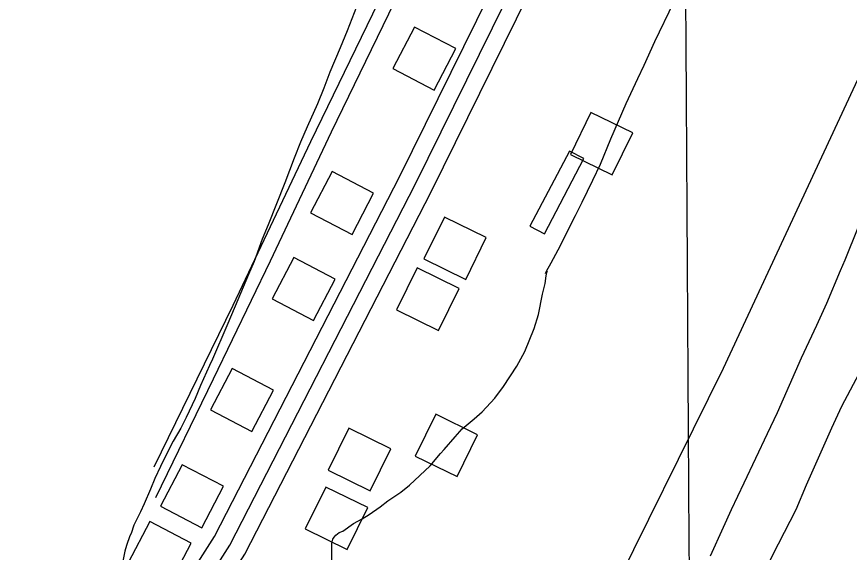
# Model space of a CAD drawing. Extents: x 3477039 to 3515015, y 546746 to 572297.
# Drawn here: x 3501707 to 3502420, y 566047 to 566506 of the extents above; entities that cross this region are included whole.
import ezdxf

# ---------------------------------------------------------------- set-up
doc = ezdxf.new("R2010")
doc.units = 0
for name, color, linetype in [('V-BLDG-OTLN', 7, 'Continuous'), ('V-GRID-MAJR', 7, 'Continuous'), ('V-ROAD-CNTR', 7, 'Continuous'), ('V-SITE-VEGE', 7, 'Continuous'), ('V-TOPO-SHOR', 7, 'Continuous')]:
    doc.layers.add(name, color=color, linetype=linetype)

msp = doc.modelspace()

# ---------------------------------------------------------------- linework, layer by layer
at = {"layer": 'V-BLDG-OTLN'}
for points in [[(3502064.415833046, 566443.331086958), (3502082.901796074, 566478.8030160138), (3502047.430867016, 566497.2899790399), (3502028.94390399, 566461.8180499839)], [(3502198.5925646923, 566424.106125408), (3502181.0445997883, 566388.1621972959), (3502216.9885278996, 566370.613232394), (3502234.5374928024, 566406.5581605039)], [(3502192.58357671, 566384.5152045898), (3502180.181601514, 566391.0101915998), (3502146.3926690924, 566326.486320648), (3502158.7946442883, 566319.9923336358)], [(3501993.9639739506, 566319.528334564), (3502012.4499369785, 566355.0002636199), (3501976.9790079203, 566373.4872266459), (3501958.4920448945, 566338.01529759)], [(3502073.090815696, 566334.4523047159), (3502055.542850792, 566298.5083766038), (3502091.486778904, 566280.9594117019), (3502109.035743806, 566316.9043398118)], [(3501961.012039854, 566245.7954820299), (3501979.498002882, 566281.2674110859), (3501944.027073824, 566299.7543741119), (3501925.540110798, 566264.282445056)], [(3502049.6988624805, 566290.7553921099), (3502032.1508975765, 566254.8114639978), (3502068.0948256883, 566237.2624990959), (3502085.6437905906, 566273.2074272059)], [(3501908.2001454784, 566150.633672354), (3501926.6861085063, 566186.1056014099), (3501891.215179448, 566204.592564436), (3501872.7282164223, 566169.12063538)], [(3502065.651830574, 566165.3716428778), (3502048.1038656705, 566129.427714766), (3502084.0477937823, 566111.8787498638), (3502101.596758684, 566147.823677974)], [(3501991.196979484, 566153.299667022), (3501973.64901458, 566117.3557389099), (3502009.592942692, 566099.8067740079), (3502027.1419075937, 566135.751702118)], [(3501865.3602311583, 566068.108837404), (3501883.8461941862, 566103.5807664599), (3501848.375265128, 566122.067729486), (3501829.888302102, 566086.5958004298)], [(3501971.4640189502, 566102.932767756), (3501953.9160540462, 566066.988839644), (3501989.859982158, 566049.4398747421), (3502007.4089470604, 566085.384802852)], [(3501837.658286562, 566019.344934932), (3501856.14424959, 566054.816863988), (3501820.673320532, 566073.3038270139), (3501802.186357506, 566037.8318979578)]]:
    msp.add_lwpolyline(points, close=True, dxfattribs=at)
at = {"layer": 'V-GRID-MAJR'}
msp.add_spline([(3502367.239, 552233.144), (3502330.233, 558291.01), (3502293.207, 564351.96), (3502256.181, 570412.927), (3502256.162, 570415.993)], degree=3, dxfattribs=at)
at = {"layer": 'V-ROAD-CNTR'}
for points in [[(3501059.91584205, 564539.90889381), (3501126.4317090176, 564665.8426419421), (3501264.203433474, 564947.6200783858), (3501468.4070250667, 565371.6992302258), (3501627.41470705, 565707.138559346), (3501716.3605291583, 565886.9651996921), (3501741.7914782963, 565933.9541057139), (3501759.19944348, 565960.5050526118), (3501776.02940982, 565974.714024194), (3501796.6753685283, 565991.668990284), (3501823.966313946, 566001.848969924), (3501851.4972588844, 566021.82592997), (3501876.217209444, 566060.468852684), (3502035.04889178, 566369.5622344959), (3502254.432453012, 566815.02434357), (3502448.0330658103, 567220.1775332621), (3502494.409973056, 567310.0523535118), (3502610.070741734, 567525.393922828), (3502777.685406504, 567841.6852902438), (3502869.3562231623, 568024.94692372), (3503078.589804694, 568451.9540697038), (3503221.788518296, 568740.196493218)], [(3501064.3508331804, 564516.4569407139), (3501064.448832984, 564516.3739408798), (3501139.804682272, 564659.04365554), (3501277.698406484, 564941.0720914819), (3501481.9419979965, 565365.2332431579), (3501640.915680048, 565700.600572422), (3501729.683502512, 565880.068213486), (3501754.6824525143, 565926.258121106), (3501770.5454207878, 565950.453072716), (3501785.6283906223, 565963.1870472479), (3501804.2613533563, 565978.489016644), (3501831.122299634, 565988.508996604), (3501862.6032366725, 566011.351950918), (3501889.235183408, 566052.982867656), (3502048.4488649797, 566362.8202479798), (3502267.9284260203, 566808.4773566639), (3502461.4680389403, 567213.5035466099), (3502507.6829465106, 567303.0633674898), (3502623.3047152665, 567518.33293695), (3502791.021379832, 567834.8173039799), (3502882.7991962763, 568018.290937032), (3503092.04177779, 568445.317082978), (3503233.74149439, 568730.5425125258)], [(3501083.333795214, 564520.010933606), (3501153.1776555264, 564652.244669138), (3501291.1933794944, 564934.5241045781), (3501495.4769709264, 565358.76725609), (3501654.4166530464, 565694.0625854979), (3501743.0064758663, 565873.1712272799), (3501767.5734267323, 565918.5621364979), (3501781.891398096, 565940.40109282), (3501795.227371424, 565951.660070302), (3501811.8473381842, 565965.3090430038), (3501838.2782853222, 565975.169023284), (3501873.7092144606, 566000.8779718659), (3501902.253157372, 566045.496882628), (3502061.8488381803, 566356.0782614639), (3502281.424399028, 566801.9303697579), (3502474.9030120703, 567206.829559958), (3502520.955919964, 567296.0743814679), (3502636.538688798, 567511.271951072), (3502804.35735316, 567827.949317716), (3502896.24216939, 568011.6349503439), (3503105.493750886, 568438.680096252), (3503245.694470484, 568720.8885318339)], [(3501824.5640000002, 566120.193), (3501892.23, 566258.812), (3501958.694, 566399.29), (3502011.823, 566508.602), (3502066.247, 566622.811), (3502111.774, 566715.629), (3502163.715, 566828.029), (3502224.336, 566945.844), (3502261.116, 567028.329), (3502298.5840000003, 567116.338), (3502330.357, 567192.131)]]:
    msp.add_lwpolyline(points, dxfattribs=at)
at = {"layer": 'V-SITE-VEGE'}
for points in [[(3502003.887, 566530.272), (3501989.6950000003, 566494.098), (3501983.7660000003, 566479.482), (3501975.0130000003, 566458.678), (3501969.843, 566445.051), (3501964.429, 566431.419), (3501955.4420000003, 566411.865), (3501949.7830000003, 566398.742), (3501944.362, 566384.866), (3501936.355, 566363.803), (3501922.16, 566327.629), (3501917.011, 566315.492), (3501910.025, 566296.407), (3501905.3910000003, 566285.262), (3501893.809, 566258.019), (3501886.8540000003, 566241.177), (3501874.509, 566212.699), (3501871.9450000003, 566207.254), (3501864.234, 566189.921), (3501859.6, 566178.776), (3501851.9050000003, 566162.689), (3501847.2970000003, 566153.537), (3501840.666, 566142.1680000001), (3501837.34, 566135.737), (3501829.912, 566120.644), (3501825.036, 566110.25), (3501821.423, 566101.081), (3501815.77, 566088.453), (3501812.69, 566081.7710000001), (3501807.054, 566070.39), (3501804.715, 566063.1950000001), (3501803.6890000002, 566060.971), (3501800.836, 566052.787), (3501799.276, 566047.829), (3501797.664, 566039.381)], [(3501976.768, 566039.678), (3501976.657, 566049.8910000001), (3501976.727, 566054.872), (3501977.521, 566058.35), (3501978.541, 566060.078), (3501980.055, 566061.553), (3501983.076, 566064), (3501986.082, 566065.206), (3501995.386, 566071.555), (3502002.667, 566075.6900000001), (3502008.6920000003, 566079.346), (3502018, 566085.944), (3502024.7970000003, 566091.083), (3502035.859, 566098.654), (3502043.164, 566104.532), (3502060.83, 566121.229), (3502069.6920000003, 566131.8200000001), (3502072.977, 566135.262), (3502082.34, 566146.094), (3502088.41, 566152.738), (3502098.74, 566161.3150000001), (3502105.548, 566167.451), (3502116.421, 566179.259), (3502123.779, 566189.121), (3502135.228, 566206.649), (3502142.125, 566219.261), (3502150.115, 566238.83), (3502153.768, 566250.984), (3502157.244, 566268.3740000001), (3502159.357, 566277.314), (3502160.447, 566284.023), (3502161.247, 566287.998), (3502159.7260000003, 566286.026), (3502160.502, 566288.008), (3502164.5840000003, 566295.176), (3502172.507, 566310.014), (3502177.38, 566320.162), (3502185.563, 566335.741), (3502191.197, 566347.1240000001), (3502200.426, 566366.176), (3502206.838, 566379.789), (3502215.8510000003, 566401.338), (3502228.971, 566431.796), (3502238.727, 566453.085), (3502244.364, 566464.718), (3502253.36, 566485.02), (3502269.7630000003, 566518.672)], [(3502427.291, 566325.218), (3502416.201, 566297.4720000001), (3502412.091, 566288.313), (3502400.4990000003, 566260.321), (3502392.022, 566241.506), (3502378.688, 566213.541), (3502358.367, 566166.49), (3502349.651, 566148.4230000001), (3502329.648, 566106.353), (3502318.872, 566083.333), (3502311.937, 566068.233), (3502300.894, 566043.725)], [(3502189.919, 565705.723), (3502197.401, 565724.55), (3502203.573, 565738.915), (3502218.946, 565770.0920000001), (3502237.376, 565806.456), (3502247.343, 565825.003), (3502259.898, 565850.488), (3502269.093, 565867.302), (3502287.853, 565909.39), (3502315.548, 565967.302), (3502359.326, 566054.135), (3502374.426, 566083.821), (3502383.433, 566104.872), (3502405.021, 566153.647), (3502413.7430000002, 566172.21), (3502428.577, 566200.405)]]:
    msp.add_lwpolyline(points, dxfattribs=at)
at = {"layer": 'V-TOPO-SHOR'}
for points in [[(3501973.133, 565516.344), (3502092.218, 565763.636), (3502209.679, 565997.399), (3502312.285, 566204.929), (3502523.137, 566658.287), (3502659.2490000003, 566946.373), (3502752.233, 567136.126), (3502808.088, 567239.431)], [(3501825.855, 566093.946), (3501875.42, 566195.598), (3501924.13, 566296.837), (3501976.379, 566407.409), (3502025.512, 566508.6410000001), (3502065.85, 566589.955), (3502093.113, 566650.555), (3502131.795, 566735.73), (3502176.003, 566819.5480000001), (3502227.306, 566923.31), (3502250.677, 566980.126), (3502288.924, 567064.452), (3502337.586, 567162.283), (3502359.078, 567206.331), (3502370.9220000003, 567230.506)]]:
    msp.add_lwpolyline(points, dxfattribs=at)

doc.saveas('drawing.dxf')
